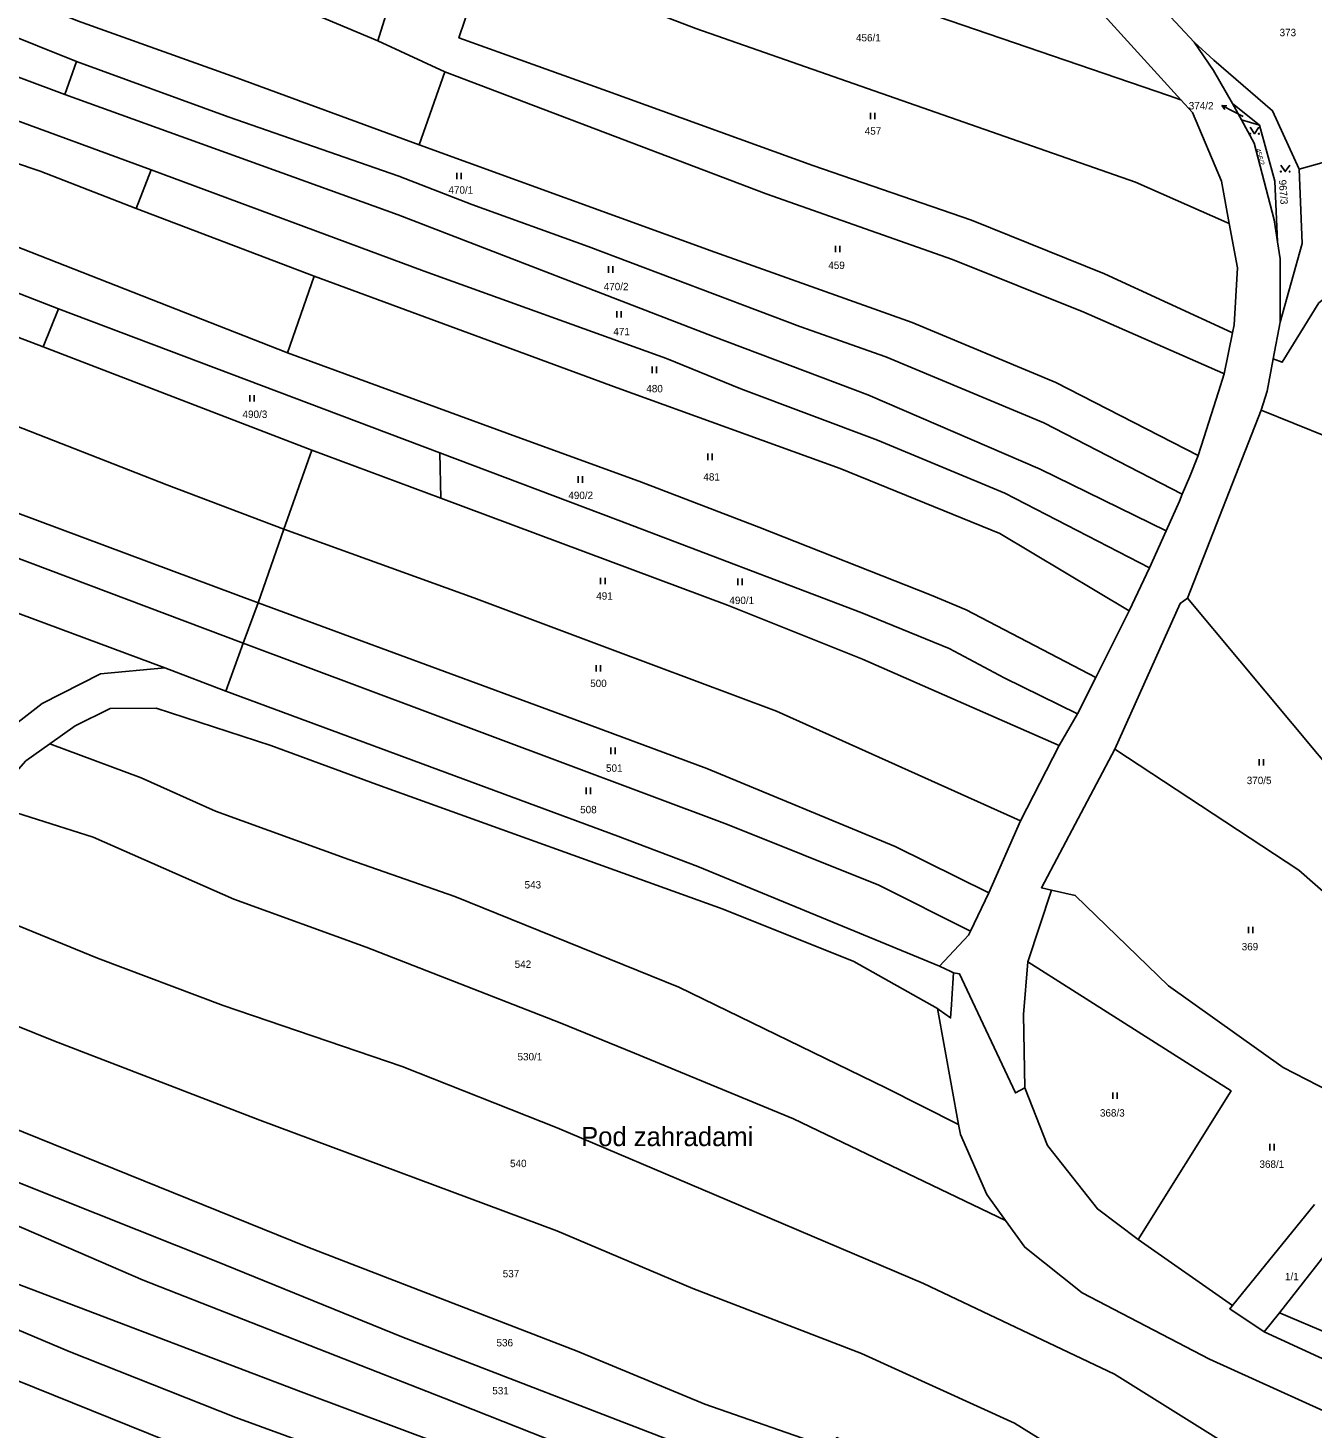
# Model space of a CAD drawing. Extents: x -7483133 to -743907, y -11317770 to -1129777.
# Drawn here: x -748251.7 to -747956.4, y -1130964 to -1130642.1 of the extents above; entities that cross this region are included whole.
import ezdxf

# ---------------------------------------------------------------- set-up
doc = ezdxf.new("R2010")
doc.units = 0
for name, color, linetype in [('Hranice parcel', 7, 'Continuous'), ('Parcelní čísla', 7, 'Continuous'), ('Pop  PČ popisy', 7, 'Continuous'), ('Vnitřní kresba', 7, 'Continuous'), ('Značky kultur', 7, 'Continuous')]:
    doc.layers.add(name, color=color, linetype=linetype)

msp = doc.modelspace()

# ---------------------------------------------------------------- linework, layer by layer
at = {"layer": 'Hranice parcel'}
for p, q in [((-747983.72, -1130645.39), (-748020.14, -1130606.06)), ((-748301.92, -1130625.04), (-748240.56, -1130649.85)), ((-748187.91, -1130638.09), (-748171.3, -1130645.09)), ((-748171.3, -1130645.09), (-748155.9, -1130652.19)), ((-748298.06, -1130647.31), (-748223.38, -1130674.7)), ((-748240.56, -1130649.85), (-748243.24, -1130657.42)), ((-748155.9, -1130652.19), (-748161.84, -1130668.98)), ((-747974.89, -1130659.49), (-747968.69, -1130664.45)), ((-747972.81, -1130663.27), (-747974.89, -1130659.49)), ((-747972.81, -1130663.27), (-747968.69, -1130664.45)), ((-747932.35, -1130666.92), (-747959.56, -1130674.56)), ((-748223.38, -1130674.7), (-748226.83, -1130683.61)), ((-748192.08, -1130716.76), (-748280.18, -1130682.27)), ((-748226.83, -1130683.61), (-748185.93, -1130699.2)), ((-748278.6, -1130693.52), (-748244.7, -1130706.67)), ((-748185.93, -1130699.2), (-748192.08, -1130716.76)), ((-748277.39, -1130704.35), (-748248.26, -1130715.42)), ((-748244.7, -1130706.67), (-748248.26, -1130715.42)), ((-747963.97, -1130709.72), (-747965.59, -1130718.16)), ((-747974.9, -1130712.19), (-747976.8, -1130721.6)), ((-748248.26, -1130715.42), (-748186.46, -1130739.14)), ((-747968.32, -1130729.96), (-747985.28, -1130773.23)), ((-747953.15, -1130736.09), (-747968.32, -1130729.96)), ((-748186.46, -1130739.14), (-748192.95, -1130757.36)), ((-748186.46, -1130739.14), (-748156.81, -1130750.21)), ((-748157.04, -1130739.82), (-748156.81, -1130750.21)), ((-748198.84, -1130774.24), (-748192.95, -1130757.36)), ((-747990.16, -1130757.72), (-747994, -1130766.24)), ((-747994, -1130766.24), (-747998.62, -1130776.08)), ((-747985.28, -1130773.23), (-747937.23, -1130830.7)), ((-748202.3, -1130783.51), (-748198.84, -1130774.24)), ((-747998.62, -1130776.08), (-748006.3, -1130791.42)), ((-748206.22, -1130794.61), (-748202.3, -1130783.51)), ((-748206.22, -1130794.61), (-748220.29, -1130789.23)), ((-748006.3, -1130791.42), (-748010.51, -1130799.75)), ((-748010.51, -1130799.75), (-748014.77, -1130807.03)), ((-748014.77, -1130807.03), (-748023.6, -1130824.38)), ((-748023.6, -1130824.38), (-748030.93, -1130840.93)), ((-748030.93, -1130840.93), (-748035.09, -1130849.72)), ((-748016.47, -1130840.3), (-748021.96, -1130856.83)), ((-748042.73, -1130867.52), (-748037.84, -1130894.2)), ((-747956.08, -1130912.6), (-747974.9, -1130935.77)), ((-747996.61, -1130920.66), (-747974.9, -1130935.77))]:
    msp.add_line(p, q, dxfattribs=at)
for points in [[(-748147.15, -1130561.27), (-748157.21, -1130599.87), (-748171.3, -1130645.09)], [(-748485.04, -1130582.73), (-748469.61, -1130589.74), (-748431.04, -1130608.33), (-748396.79, -1130621.28), (-748326.64, -1130647.59), (-748273.31, -1130666.87), (-748248.94, -1130675.02), (-748226.83, -1130683.61)], [(-748140.34, -1130606.01), (-747989.65, -1130657.62), (-747986.8, -1130658.6)], [(-748035.04, -1130606.38), (-748032.97, -1130608.38), (-748025.05, -1130616.41), (-748021.18, -1130620.68), (-747986.8, -1130658.6)], [(-748301.06, -1130615.84), (-748240.31, -1130640.44), (-748203.71, -1130653.58), (-748161.84, -1130668.98)], [(-748145.79, -1130624), (-748152.7, -1130644.38), (-748118.5, -1130656.62), (-748071.38, -1130673.72), (-748034.89, -1130686.29), (-748004.3, -1130698.63), (-747975.07, -1130712.11), (-747974.9, -1130712.19)], [(-748145.79, -1130624), (-748098.2, -1130642.2), (-747997.22, -1130677.57), (-747976.19, -1130686.8), (-747975.65, -1130687.04)], [(-748302.08, -1130635.58), (-748284.66, -1130641.91), (-748243.24, -1130657.42)], [(-747959.56, -1130674.56), (-747965.71, -1130661.16), (-747979.22, -1130649.51), (-747983.72, -1130645.39)], [(-747974.89, -1130659.49), (-747979.28, -1130651.87), (-747983.72, -1130645.39)], [(-748240.56, -1130649.85), (-748205.74, -1130662.52), (-748166.46, -1130676.19), (-748149.75, -1130682.7), (-748123.01, -1130692.38), (-748074.3, -1130710.72), (-748054.6, -1130717.75), (-748018.25, -1130732.85), (-747986.44, -1130749.26)], [(-748155.9, -1130652.19), (-748082.04, -1130680.28), (-748039.22, -1130695.37), (-748009.08, -1130707.45), (-747977.16, -1130721.44), (-747976.8, -1130721.6)], [(-748243.24, -1130657.42), (-748166.65, -1130685.11), (-748094.37, -1130712.93), (-748058.72, -1130726.42), (-748019.1, -1130743.55), (-747990.16, -1130757.72)], [(-747986.8, -1130658.6), (-747984.12, -1130661.57), (-747977.44, -1130677.33), (-747975.65, -1130687.04)], [(-747964.57, -1130691.3), (-747965.35, -1130686.23), (-747969.94, -1130668.61), (-747972.81, -1130663.27)], [(-747968.69, -1130664.45), (-747965.16, -1130677.36), (-747964.57, -1130691.3)], [(-747965.59, -1130718.16), (-747963.47, -1130718.96), (-747955.1, -1130705.31), (-747942.97, -1130695.63), (-747932.86, -1130686.09), (-747932.35, -1130666.92)], [(-748161.84, -1130668.98), (-748093.9, -1130693.64), (-748048.51, -1130709.83), (-748015.48, -1130723.6), (-747982.76, -1130740.42)], [(-748223.38, -1130674.7), (-748160.68, -1130697.99), (-748104.99, -1130718.13), (-748087.93, -1130725.07), (-748056.46, -1130736.89), (-748027.2, -1130749.04), (-747994, -1130766.24)], [(-747959.56, -1130674.56), (-747958.87, -1130691.7), (-747963.97, -1130709.72)], [(-747975.65, -1130687.04), (-747973.77, -1130697.27), (-747974.53, -1130710.36), (-747974.9, -1130712.19)], [(-747963.97, -1130709.72), (-747963.97, -1130695.19), (-747964.57, -1130691.3)], [(-748192.95, -1130757.36), (-748219.82, -1130747.15), (-748267.04, -1130728.69), (-748344.18, -1130698.6), (-748355.87, -1130694.01)], [(-748185.93, -1130699.2), (-748116.35, -1130724.81), (-748065.1, -1130743.37), (-748028.39, -1130758.32), (-747998.62, -1130776.08)], [(-748244.7, -1130706.67), (-748172.71, -1130733.91), (-748157.04, -1130739.82)], [(-748192.08, -1130716.76), (-748141.67, -1130735.26), (-748110.72, -1130746.5), (-748083.73, -1130756.86), (-748044.13, -1130772.48), (-748036.15, -1130775.89), (-748006.3, -1130791.42)], [(-747968.32, -1130729.96), (-747966.92, -1130725.64), (-747965.59, -1130718.16)], [(-747976.8, -1130721.6), (-747978.13, -1130725.78), (-747981.47, -1130736.34), (-747982.76, -1130740.42)], [(-748198.84, -1130774.24), (-748264.42, -1130749.83), (-748334.14, -1130723.95)], [(-748202.3, -1130783.51), (-748264.68, -1130759.98), (-748330.34, -1130735.47)], [(-748010.51, -1130799.75), (-748027.38, -1130791.47), (-748040.01, -1130784.76), (-748060.06, -1130776.6), (-748116.12, -1130755.25), (-748157.04, -1130739.82)], [(-747982.76, -1130740.42), (-747984.75, -1130745.21), (-747986.44, -1130749.26)], [(-748220.29, -1130789.23), (-748278.03, -1130767.72), (-748326.07, -1130748.44)], [(-748156.81, -1130750.21), (-748090.98, -1130774.79), (-748059.97, -1130787.2), (-748014.77, -1130807.03)], [(-747986.44, -1130749.26), (-747987.1, -1130750.86), (-747990.16, -1130757.72)], [(-748192.95, -1130757.36), (-748149.26, -1130773.11), (-748117.42, -1130785.04), (-748079.7, -1130799.19), (-748023.6, -1130824.38)], [(-747985.28, -1130773.23), (-747986.9, -1130774.39), (-748001.98, -1130807.92)], [(-748198.84, -1130774.24), (-748124.83, -1130801.55), (-748095.68, -1130812.38), (-748052.4, -1130830.31), (-748030.93, -1130840.93)], [(-748202.3, -1130783.51), (-748146.21, -1130804.55), (-748090.95, -1130825.26), (-748056.18, -1130839.2), (-748035.09, -1130849.72)], [(-748220.29, -1130789.23), (-748235.03, -1130790.57), (-748248.44, -1130797.43), (-748253.94, -1130801.72), (-748255.16, -1130803.06)], [(-748042.25, -1130857.8), (-748097.77, -1130834.89), (-748116.18, -1130827.89), (-748206.22, -1130794.61)], [(-748246.71, -1130806.7), (-748240.86, -1130802.57), (-748232.82, -1130798.59), (-748222.25, -1130798.5), (-748195.87, -1130807.09), (-748171.55, -1130816.01), (-748091.95, -1130844.69), (-748061.9, -1130856.72), (-748042.73, -1130867.52)], [(-748260.98, -1130820.46), (-748252.18, -1130810.57), (-748246.71, -1130806.7)], [(-748037.84, -1130894.2), (-748054.55, -1130885.78), (-748102.13, -1130862.63), (-748153.66, -1130841.78), (-748178, -1130833.24), (-748208.63, -1130822.17), (-748225.74, -1130814.53), (-748246.71, -1130806.7)], [(-748001.98, -1130807.92), (-748018.82, -1130839.78), (-748016.47, -1130840.3)], [(-747947.78, -1130846.14), (-747959.65, -1130835.75), (-748001.98, -1130807.92)], [(-748027.06, -1130916.24), (-748075.79, -1130892.9), (-748112.36, -1130877.79), (-748129.42, -1130870.81), (-748173.97, -1130853.4), (-748204.44, -1130842.38), (-748236.71, -1130828.16), (-748260.98, -1130820.46)], [(-748271.76, -1130841.22), (-748235.77, -1130855.93), (-748206.84, -1130866.81), (-748165.74, -1130880.87), (-748130.12, -1130894.99), (-748094.02, -1130910.31), (-748045.92, -1130930.72), (-748002.03, -1130951.62), (-747975.69, -1130968.08), (-747956.74, -1130979.41)], [(-747952.53, -1130886.62), (-747963.27, -1130881.1), (-747989.61, -1130862.33), (-748011.06, -1130841.51), (-748016.47, -1130840.3)], [(-748035.09, -1130849.72), (-748035.54, -1130850.63), (-748042.25, -1130857.8)], [(-748042.25, -1130857.8), (-748039.61, -1130859.03), (-748039.02, -1130859.3)], [(-748021.96, -1130856.83), (-748022.97, -1130868.9), (-748022.6, -1130885.76)], [(-747996.61, -1130920.66), (-747975.23, -1130886.46), (-748021.96, -1130856.83)], [(-748039.02, -1130859.3), (-748039.41, -1130865.27), (-748039.51, -1130866.71), (-748039.71, -1130869.68), (-748042.31, -1130867.82), (-748042.73, -1130867.52)], [(-748039.02, -1130859.3), (-748037.61, -1130859.57), (-748037.08, -1130860.71), (-748024.8, -1130886.92), (-748022.6, -1130885.76)], [(-747973.45, -1130994.17), (-747986.3, -1130986.83), (-748025.01, -1130962.88), (-748060.2, -1130946.83), (-748098.9, -1130931.91), (-748130.17, -1130918.61), (-748198.42, -1130893.2), (-748245.75, -1130874.96), (-748272.8, -1130864.07)], [(-747988.29, -1131007.37), (-748020.12, -1130990.83), (-748065.85, -1130966.16), (-748067.15, -1130968.63), (-748096.2, -1130958.44), (-748125.51, -1130946.33), (-748187.39, -1130922.39), (-748273.25, -1130887.68), (-748281.3, -1130883.89)], [(-748022.6, -1130885.76), (-748017.39, -1130899.05), (-748005.97, -1130913.58), (-747996.61, -1130920.66)], [(-747997.28, -1131017.11), (-748018.68, -1131003.71), (-748045.37, -1130990.45), (-748069.08, -1130977.72), (-748070.08, -1130979.7), (-748099.08, -1130968.76), (-748165.81, -1130943.03), (-748208.52, -1130925.59), (-748254.13, -1130907.42), (-748283.22, -1130895.4)], [(-748037.84, -1130894.2), (-748037.41, -1130896.52), (-748031.35, -1130910.26), (-748027.06, -1130916.24)], [(-748004.94, -1131025.41), (-748031.76, -1131008.11), (-748074.61, -1130987.79), (-748075.44, -1130989.47), (-748105.93, -1130976.94), (-748156.11, -1130957.09), (-748225.28, -1130930), (-748260.16, -1130914.87), (-748285.26, -1130906.35)], [(-748287.49, -1130918.18), (-748188.9, -1130955.67), (-748145.76, -1130971.78), (-748118.89, -1130983.08), (-748080.1, -1130998.3), (-748079.5, -1130997.21), (-748034.8, -1131018.75), (-748011.89, -1131032.94)], [(-747943.32, -1130964.83), (-747980.23, -1130948.11), (-748009.46, -1130932.87), (-748022.64, -1130922.41), (-748027.06, -1130916.24)], [(-748289.04, -1130926.63), (-748242.28, -1130946.35), (-748203.98, -1130961.53), (-748174.74, -1130972.17), (-748148.5, -1130982.18), (-748113.18, -1130996.46), (-748085.2, -1131007.26), (-748084.35, -1131005.87), (-748041.45, -1131026.93), (-748018.5, -1131041.2)], [(-748291.2, -1130937.79), (-748272.09, -1130945.83), (-748215.31, -1130968.76), (-748170.66, -1130986.1), (-748095.78, -1131014.6), (-748071.94, -1131022.78), (-748051.38, -1131033.51), (-748037.07, -1131043.09), (-748025.45, -1131049.82)], [(-747974.9, -1130935.77), (-747975.53, -1130936.55), (-747967.6, -1130941.88), (-747955.12, -1130947.63), (-747941.28, -1130953.85), (-747935.01, -1130956.79), (-747924.97, -1130956.33)]]:
    msp.add_lwpolyline(points, dxfattribs=at)
at = {"layer": 'Pop  PČ popisy'}
for p, q in [((-747974.68, -1130661.33), (-747977.35, -1130659.97)), ((-747977.35, -1130659.97), (-747976.23, -1130659.98)), ((-747977.35, -1130659.97), (-747976.69, -1130660.87)), ((-747972.46, -1130662.44), (-747974.68, -1130661.33))]:
    msp.add_line(p, q, dxfattribs=at)
at = {"layer": 'Vnitřní kresba'}
for p, q in [((-747949.51, -1130918.78), (-747964.11, -1130937.48)), ((-747964.11, -1130937.48), (-747967.6, -1130941.88)), ((-747964.11, -1130937.48), (-747952.52, -1130942.42))]:
    msp.add_line(p, q, dxfattribs=at)
at = {"layer": 'Značky kultur'}
for p, q in [((-748058.1, -1130663.1), (-748058.1, -1130661.6)), ((-748057.1, -1130663.1), (-748057.1, -1130661.6)), ((-748153.13, -1130676.88), (-748153.13, -1130675.38)), ((-748152.13, -1130676.88), (-748152.13, -1130675.38)), ((-748066.15, -1130693.69), (-748066.15, -1130692.19)), ((-748065.15, -1130693.69), (-748065.15, -1130692.19)), ((-748118.3, -1130698.37), (-748118.3, -1130696.87)), ((-748117.3, -1130698.37), (-748117.3, -1130696.87)), ((-748116.38, -1130708.71), (-748116.38, -1130707.21)), ((-748115.38, -1130708.71), (-748115.38, -1130707.21)), ((-748108.26, -1130721.45), (-748108.26, -1130719.95)), ((-748107.26, -1130721.45), (-748107.26, -1130719.95)), ((-748200.72, -1130728.01), (-748200.72, -1130726.51)), ((-748199.72, -1130728.01), (-748199.72, -1130726.51)), ((-748095.47, -1130741.45), (-748095.47, -1130739.95)), ((-748094.47, -1130741.45), (-748094.47, -1130739.95)), ((-748125.28, -1130746.67), (-748125.28, -1130745.17)), ((-748124.28, -1130746.67), (-748124.28, -1130745.17)), ((-748120.11, -1130769.99), (-748120.11, -1130768.49)), ((-748119.11, -1130769.99), (-748119.11, -1130768.49)), ((-748088.56, -1130770.21), (-748088.56, -1130768.71)), ((-748087.56, -1130770.21), (-748087.56, -1130768.71)), ((-748121.11, -1130790.08), (-748121.11, -1130788.58)), ((-748120.11, -1130790.08), (-748120.11, -1130788.58)), ((-748117.78, -1130809.06), (-748117.78, -1130807.56)), ((-748116.78, -1130809.06), (-748116.78, -1130807.56)), ((-747968.76, -1130811.69), (-747968.76, -1130810.19)), ((-747967.76, -1130811.69), (-747967.76, -1130810.19)), ((-748123.41, -1130818.22), (-748123.41, -1130816.72)), ((-748122.41, -1130818.22), (-748122.41, -1130816.72)), ((-747971.21, -1130850.22), (-747971.21, -1130848.72)), ((-747970.21, -1130850.22), (-747970.21, -1130848.72)), ((-748002.38, -1130888.31), (-748002.38, -1130886.81)), ((-748001.38, -1130888.31), (-748001.38, -1130886.81)), ((-747966.3, -1130900.14), (-747966.3, -1130898.64)), ((-747965.3, -1130900.14), (-747965.3, -1130898.64))]:
    msp.add_line(p, q, dxfattribs=at)
for points in [[(-747970.85, -1130664.93), (-747969.85, -1130666.43), (-747968.85, -1130664.93)], [(-747963.77, -1130673.62), (-747962.77, -1130675.12), (-747961.77, -1130673.62)]]:
    msp.add_lwpolyline(points, dxfattribs=at)
for centre in [(-747970.85, -1130666.43), (-747968.85, -1130666.43), (-747963.77, -1130675.12), (-747961.77, -1130675.12)]:
    msp.add_circle(centre, 0.1, dxfattribs=at)

# ---------------------------------------------------------------- texts
at = {"layer": 'Parcelní čísla'}
for s, p in [('456/1', (-748061.43, -1130645.2)), ('373', (-747964.09, -1130644.01)), ('374/2', (-747984.96, -1130660.84)), ('457', (-748059.42, -1130666.65)), ('470/1', (-748155.09, -1130680.21)), ('459', (-748067.8, -1130697.52)), ('470/2', (-748119.4, -1130702.41)), ('471', (-748117.19, -1130712.75)), ('480', (-748109.62, -1130725.87)), ('490/3', (-748202.41, -1130731.76)), ('481', (-748096.5, -1130746.17)), ('490/2', (-748127.54, -1130750.41)), ('491', (-748121.12, -1130773.54)), ('490/1', (-748090.53, -1130774.54)), ('500', (-748122.51, -1130793.63)), ('501', (-748118.88, -1130813.1)), ('370/5', (-747971.63, -1130815.94)), ('508', (-748124.82, -1130822.64)), ('543', (-748137.59, -1130839.93)), ('369', (-747972.79, -1130854.15)), ('542', (-748139.87, -1130858.19)), ('530/1', (-748139.21, -1130879.45)), ('368/3', (-748005.37, -1130892.37)), ('540', (-748140.93, -1130903.99)), ('368/1', (-747968.71, -1130904.15)), ('537', (-748142.61, -1130929.32)), ('1/1', (-747962.85, -1130929.99)), ('536', (-748144.04, -1130945.2)), ('531', (-748145.01, -1130956.22))]:
    msp.add_text(s, height=1.7, dxfattribs=at).set_placement(p)
for s, height, rotation, p in [('456/2', 1.14, 285, (-747969.61, -1130669.98)), ('967/3', 1.7, 274, (-747964.26, -1130677.05))]:
    msp.add_text(s, height=height, rotation=rotation, dxfattribs=at).set_placement(p)
at = {"layer": 'Pop  PČ popisy'}
msp.add_text('Pod zahradami', height=4.4, dxfattribs=at).set_placement((-748124.6, -1130899.16))

doc.saveas('drawing.dxf')
